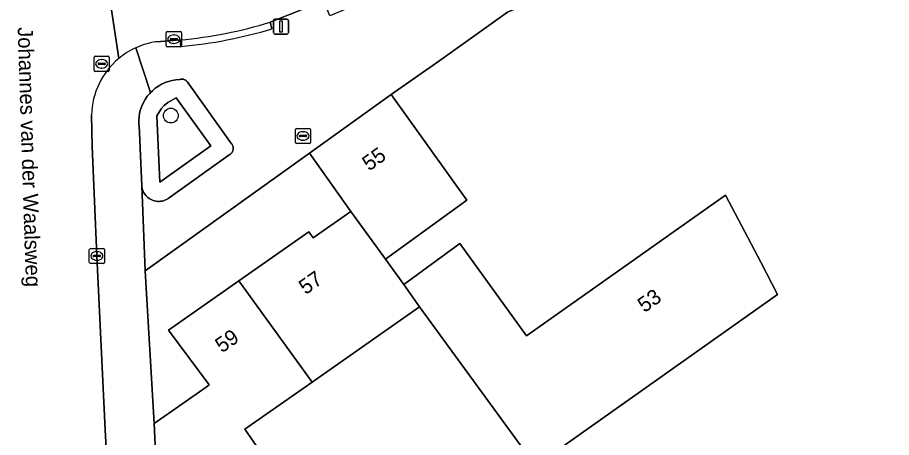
# Model space of a CAD drawing. Extents: x 159888 to 160761, y 384031 to 384750.
# Drawn here: x 160364.8 to 160422.5, y 384505.5 to 384533.2 of the extents above; entities that cross this region are included whole.
import ezdxf

# ---------------------------------------------------------------- set-up
doc = ezdxf.new("R2010")
doc.units = 0
for name, color, linetype in [('IMGEO_Boom', 7, 'Continuous'), ('IMGEO_Brandkraan', 7, 'Continuous'), ('IMGEO_Erf', 7, 'Continuous'), ('IMGEO_Groenvoorziening', 7, 'Continuous'), ('IMGEO_Kolk', 7, 'Continuous'), ('IMGEO_Lichtmast', 7, 'Continuous'), ('IMGEO_Openbare_ruimte_label', 7, 'Continuous'), ('IMGEO_Pand', 7, 'Continuous'), ('IMGEO_Pand_nummerreeks', 7, 'Continuous'), ('IMGEO_Rijbaan_lokaal_open', 7, 'Continuous'), ('IMGEO_Rioolput', 7, 'Continuous'), ('IMGEO_Voetpad_open', 7, 'Continuous')]:
    doc.layers.add(name, color=color, linetype=linetype)

msp = doc.modelspace()

# ---------------------------------------------------------------- linework, layer by layer
at = {"layer": 'IMGEO_Boom'}
msp.add_circle((160374.93, 384526.77), 0.489, dxfattribs=at)
at = {"layer": 'IMGEO_Brandkraan'}
for p, q in [((160383.149, 384524.998), (160383.149, 384525.85)), ((160383.224, 384525.924), (160384.076, 384525.924)), ((160383.637, 384525.704), (160383.662, 384525.704)), ((160384.15, 384525.85), (160384.15, 384524.998)), ((160383.408, 384525.418), (160383.408, 384525.43)), ((160383.846, 384525.381), (160383.448, 384525.381)), ((160383.451, 384525.467), (160383.849, 384525.467)), ((160383.66, 384525.144), (160383.635, 384525.144)), ((160383.892, 384525.43), (160383.892, 384525.418)), ((160384.076, 384524.924), (160383.224, 384524.924))]:
    msp.add_line(p, q, dxfattribs=at)
for points in [[(160383.149, 384524.998), (160383.149, 384525.85)], [(160383.224, 384525.924), (160384.076, 384525.924)], [(160384.15, 384525.85), (160384.15, 384524.998)], [(160384.076, 384524.924), (160383.224, 384524.924)]]:
    msp.add_lwpolyline(points, dxfattribs=at)
for centre, radius, start, end in [((160383.226, 384525.848), 0.0765, 91.55205, 178.44795), ((160383.226, 384525.848), 0.0765, 91.55205, 178.44795), ((160384.074, 384525.848), 0.0765, 1.55205, 88.44795), ((160384.074, 384525.848), 0.0765, 1.55205, 88.44795), ((160383.448, 384525.427), 0.0403, 85.87752, 175.75265), ((160383.445, 384525.417), 0.0366, 178.93798, 274.71019), ((160383.849, 384525.424), 0.043, 264.86636, 352.45326), ((160383.853, 384525.429), 0.0386, 1.73085, 96.63898), ((160383.226, 384525), 0.0765, 181.55205, 268.44795), ((160383.226, 384525), 0.0765, 181.55205, 268.44795), ((160384.074, 384525), 0.0765, 271.55205, 358.44795), ((160384.074, 384525), 0.0765, 271.55205, 358.44795)]:
    msp.add_arc(centre, radius, start, end, dxfattribs=at)
for centre, major_axis, ratio, start_param, end_param in [((160383.636, 384525.424), (-0.387, 0.002), 0.722429, 4.712389, 7.853982), ((160383.661, 384525.424), (-0.39, 0.002), 0.717154, 1.570796, 4.712389)]:
    msp.add_ellipse(centre, major_axis=major_axis, ratio=ratio, start_param=start_param, end_param=end_param, dxfattribs=at)
at = {"layer": 'IMGEO_Erf'}
msp.add_lwpolyline([(160427.82, 384545.58), (160420.318, 384542.688), (160415.244, 384540.729), (160407.602, 384537.77), (160403.821, 384536.302), (160403.542, 384536.194), (160403.465, 384536.272), (160397.147, 384533.607), (160392.687, 384530.416), (160389.463, 384528.155), (160394.458, 384521.18), (160389.089, 384517.297), (160390.31, 384515.611), (160393.999, 384518.313), (160398.402, 384512.233), (160411.531, 384521.523), (160413.861, 384517.1), (160414.971, 384514.963), (160399.007, 384503.642), (160391.34, 384514.142), (160384.256, 384509.171), (160379.819, 384506.057), (160381.01, 384504.358)], dxfattribs=at)
msp.add_lwpolyline([(160373.239, 384516.529), (160373.835, 384506.438), (160377.259, 384508.841), (160377.462, 384508.983), (160374.778, 384512.597), (160379.414, 384515.85), (160384.045, 384519.1), (160384.333, 384518.691), (160386.82, 384520.436), (160384.084, 384524.278)], close=True, dxfattribs=at)
at = {"layer": 'IMGEO_Groenvoorziening'}
for points in [[(160376.042, 384528.959), (160376.02, 384528.992), (160375.995, 384529.023), (160375.968, 384529.052), (160375.938, 384529.078), (160375.906, 384529.101), (160375.871, 384529.122), (160375.836, 384529.139), (160375.798, 384529.153), (160375.76, 384529.164), (160375.721, 384529.171), (160375.681, 384529.174), (160375.642, 384529.174), (160375.602, 384529.171), (160375.563, 384529.164), (160375.525, 384529.154), (160375.269, 384529.132), (160375.023, 384529.092), (160374.783, 384529.029), (160374.548, 384528.945), (160374.322, 384528.841), (160374.107, 384528.717), (160373.903, 384528.574), (160373.713, 384528.413), (160373.589, 384528.289), (160373.538, 384528.237), (160373.379, 384528.045), (160373.238, 384527.84), (160373.117, 384527.623), (160373.015, 384527.396), (160372.933, 384527.16), (160372.873, 384526.919), (160372.835, 384526.673), (160372.819, 384526.425), (160372.825, 384526.176), (160372.831, 384526.105), (160373.014, 384522.14), (160373.026, 384522.041), (160373.046, 384521.943), (160373.075, 384521.847), (160373.113, 384521.754), (160373.158, 384521.665), (160373.212, 384521.581), (160373.273, 384521.501), (160373.34, 384521.428), (160373.414, 384521.36), (160373.494, 384521.3), (160373.579, 384521.247), (160373.668, 384521.201), (160373.761, 384521.164), (160373.857, 384521.135), (160373.955, 384521.115), (160374.054, 384521.104), (160374.154, 384521.102), (160374.254, 384521.108), (160374.353, 384521.124), (160374.45, 384521.148), (160374.544, 384521.181), (160374.635, 384521.222), (160374.722, 384521.271), (160374.757, 384521.294), (160378.855, 384524.214), (160378.889, 384524.244), (160378.92, 384524.276), (160378.948, 384524.311), (160378.973, 384524.348), (160378.995, 384524.388), (160379.012, 384524.429), (160379.026, 384524.472), (160379.037, 384524.516), (160379.043, 384524.56), (160379.045, 384524.605), (160379.043, 384524.65), (160379.037, 384524.695), (160379.028, 384524.739), (160379.014, 384524.781), (160378.997, 384524.823), (160378.976, 384524.863), (160378.951, 384524.9), (160378.944, 384524.91)], [(160374.205, 384522.373), (160377.568, 384524.77), (160375.288, 384527.952), (160374.726, 384527.627), (160374.492, 384527.436), (160374.293, 384527.211), (160374.003, 384526.751)], [(160377.568, 384524.77), (160374.205, 384522.373), (160374.003, 384526.751), (160374.293, 384527.211), (160374.492, 384527.436), (160374.726, 384527.627), (160375.288, 384527.952)]]:
    msp.add_lwpolyline(points, close=True, dxfattribs=at)
at = {"layer": 'IMGEO_Kolk'}
for p, q in [((160374.627, 384531.39), (160374.627, 384532.242)), ((160374.702, 384532.316), (160375.554, 384532.316)), ((160375.115, 384532.096), (160375.14, 384532.096)), ((160375.628, 384532.242), (160375.628, 384531.39)), ((160374.886, 384531.81), (160374.886, 384531.822)), ((160375.324, 384531.773), (160374.926, 384531.773)), ((160374.929, 384531.859), (160375.327, 384531.859)), ((160375.138, 384531.536), (160375.113, 384531.536)), ((160375.37, 384531.822), (160375.37, 384531.81)), ((160375.554, 384531.316), (160374.702, 384531.316)), ((160369.551, 384517.073), (160369.551, 384517.925)), ((160369.626, 384517.999), (160370.478, 384517.999)), ((160369.853, 384517.542), (160370.251, 384517.542)), ((160370.039, 384517.779), (160370.064, 384517.779)), ((160370.552, 384517.925), (160370.552, 384517.073)), ((160370.478, 384516.999), (160369.626, 384516.999)), ((160369.81, 384517.493), (160369.81, 384517.505)), ((160370.248, 384517.456), (160369.85, 384517.456)), ((160370.062, 384517.219), (160370.037, 384517.219)), ((160370.294, 384517.505), (160370.294, 384517.493))]:
    msp.add_line(p, q, dxfattribs=at)
for points in [[(160374.627, 384531.39), (160374.627, 384532.242)], [(160374.702, 384532.316), (160375.554, 384532.316)], [(160375.628, 384532.242), (160375.628, 384531.39)], [(160375.554, 384531.316), (160374.702, 384531.316)], [(160369.551, 384517.073), (160369.551, 384517.925)], [(160369.626, 384517.999), (160370.478, 384517.999)], [(160370.552, 384517.925), (160370.552, 384517.073)], [(160370.478, 384516.999), (160369.626, 384516.999)]]:
    msp.add_lwpolyline(points, dxfattribs=at)
for centre, radius, start, end in [((160374.704, 384532.24), 0.0765, 91.55205, 178.44795), ((160374.704, 384532.24), 0.0765, 91.55205, 178.44795), ((160375.552, 384532.24), 0.0765, 1.55205, 88.44795), ((160375.552, 384532.24), 0.0765, 1.55205, 88.44795), ((160374.704, 384531.392), 0.0765, 181.55205, 268.44795), ((160374.704, 384531.392), 0.0765, 181.55205, 268.44795), ((160374.926, 384531.819), 0.0403, 85.87752, 175.75265), ((160374.923, 384531.809), 0.0366, 178.93798, 274.71019), ((160375.327, 384531.816), 0.043, 264.86636, 352.45326), ((160375.331, 384531.821), 0.0386, 1.73085, 96.63898), ((160375.552, 384531.392), 0.0765, 271.55205, 358.44795), ((160375.552, 384531.392), 0.0765, 271.55205, 358.44795), ((160369.628, 384517.923), 0.0765, 91.55205, 178.44795), ((160369.628, 384517.923), 0.0765, 91.55205, 178.44795), ((160369.85, 384517.502), 0.0403, 85.87752, 175.75265), ((160370.255, 384517.504), 0.0386, 1.73085, 96.63898), ((160370.476, 384517.923), 0.0765, 1.55205, 88.44795), ((160370.476, 384517.923), 0.0765, 1.55205, 88.44795), ((160369.628, 384517.075), 0.0765, 181.55205, 268.44795), ((160369.628, 384517.075), 0.0765, 181.55205, 268.44795), ((160369.847, 384517.492), 0.0366, 178.93798, 274.71019), ((160370.251, 384517.499), 0.043, 264.86636, 352.45326), ((160370.476, 384517.075), 0.0765, 271.55205, 358.44795), ((160370.476, 384517.075), 0.0765, 271.55205, 358.44795)]:
    msp.add_arc(centre, radius, start, end, dxfattribs=at)
for centre, major_axis, ratio, start_param, end_param in [((160375.114, 384531.816), (-0.387, 0.002), 0.722429, 4.712389, 7.853982), ((160375.139, 384531.816), (-0.39, 0.002), 0.717154, 1.570796, 4.712389), ((160370.038, 384517.499), (-0.387, 0.002), 0.722429, 4.712389, 7.853982), ((160370.063, 384517.499), (-0.39, 0.002), 0.717154, 1.570796, 4.712389)]:
    msp.add_ellipse(centre, major_axis=major_axis, ratio=ratio, start_param=start_param, end_param=end_param, dxfattribs=at)
at = {"layer": 'IMGEO_Lichtmast'}
for p, q in [((160381.8, 384533.146), (160382.59, 384533.146)), ((160382.59, 384533.146), (160381.8, 384533.146)), ((160381.7, 384532.246), (160381.7, 384533.046)), ((160381.7, 384533.046), (160381.7, 384532.246)), ((160382.69, 384533.046), (160382.69, 384532.246)), ((160382.69, 384532.246), (160382.69, 384533.046)), ((160382.59, 384532.146), (160381.8, 384532.146)), ((160381.8, 384532.146), (160382.59, 384532.146))]:
    msp.add_line(p, q, dxfattribs=at)
msp.add_lwpolyline([(160382.12, 384533.021), (160382.27, 384533.021), (160382.27, 384532.271), (160382.12, 384532.271), (160382.12, 384533.021)], dxfattribs=at)
for centre, start, end in [((160381.8, 384533.046), 90, 180), ((160381.8, 384533.046), 90, 180), ((160382.59, 384533.046), 0, 90), ((160382.59, 384533.046), 360, 90), ((160381.8, 384532.246), 180, 270), ((160381.8, 384532.246), 180, 270), ((160382.59, 384532.246), 270, 0), ((160382.59, 384532.246), 270, 0)]:
    msp.add_arc(centre, 0.1, start, end, dxfattribs=at)
at = {"layer": 'IMGEO_Pand'}
for points in [[(160389.089, 384517.297), (160394.458, 384521.18), (160389.463, 384528.155), (160384.084, 384524.278), (160386.82, 384520.436)], [(160391.34, 384514.142), (160399.007, 384503.642), (160414.971, 384514.963), (160413.861, 384517.1), (160411.531, 384521.523), (160398.402, 384512.233), (160393.999, 384518.313), (160390.31, 384515.611)], [(160391.34, 384514.142), (160390.31, 384515.611), (160389.089, 384517.297), (160386.82, 384520.436), (160384.333, 384518.691), (160384.045, 384519.1), (160379.414, 384515.85), (160384.256, 384509.171)], [(160384.256, 384509.171), (160379.414, 384515.85), (160374.778, 384512.597), (160377.462, 384508.983), (160377.259, 384508.841), (160373.835, 384506.438), (160374.106, 384500.295), (160376.3, 384500.397), (160379.704, 384500.554), (160379.581, 384503.355), (160381.01, 384504.358), (160379.819, 384506.057)]]:
    msp.add_lwpolyline(points, close=True, dxfattribs=at)
at = {"layer": 'IMGEO_Rijbaan_lokaal_open'}
for points in [[(160381.481, 384532.938), (160383.816, 384533.863), (160384.996, 384534.39), (160391.337, 384537.036), (160402.155, 384541.617), (160405.552, 384543.044), (160413.022, 384546.183), (160414.841, 384546.947), (160417.992, 384548.357), (160425.402, 384551.486), (160428.176, 384552.657), (160431.872, 384554.363)], [(160371.488, 384530.538), (160370.13, 384539.61)], [(160380.904, 384537.996), (160377.501, 384538.278), (160372.516, 384538.691), (160372.356, 384538.71), (160371.924, 384538.789), (160371.5, 384538.906), (160371.088, 384539.061), (160370.691, 384539.252), (160370.314, 384539.477), (160370.13, 384539.61), (160371.488, 384530.538)], [(160373.931, 384531.636), (160374.849, 384531.711), (160375.536, 384531.767)], [(160370.705, 384504.025), (160370.606, 384506.023), (160370.051, 384517.498), (160369.741, 384524.723), (160369.721, 384525.722), (160369.699, 384526.823)]]:
    msp.add_lwpolyline(points, dxfattribs=at)
for centre, radius, start, end in [((160373.069, 384559.968), 28.309, 274.9995, 287.28656), ((160374.66, 384526.771), 4.919, 98.51944, 114.36929), ((160374.672, 384526.716), 4.975, 114.23423, 129.79457), ((160374.678, 384526.713), 4.98, 129.83267, 178.74)]:
    msp.add_arc(centre, radius, start, end, dxfattribs=at)
at = {"layer": 'IMGEO_Rioolput'}
for p, q in [((160369.865, 384529.76), (160369.865, 384530.612)), ((160369.94, 384530.686), (160370.792, 384530.686)), ((160370.353, 384530.466), (160370.378, 384530.466)), ((160370.866, 384530.612), (160370.866, 384529.76)), ((160370.792, 384529.686), (160369.94, 384529.686)), ((160370.124, 384530.18), (160370.124, 384530.192)), ((160370.562, 384530.143), (160370.164, 384530.143)), ((160370.167, 384530.229), (160370.565, 384530.229)), ((160370.376, 384529.906), (160370.351, 384529.906)), ((160370.608, 384530.192), (160370.608, 384530.18))]:
    msp.add_line(p, q, dxfattribs=at)
for points in [[(160369.865, 384529.76), (160369.865, 384530.612)], [(160369.94, 384530.686), (160370.792, 384530.686)], [(160370.866, 384530.612), (160370.866, 384529.76)], [(160370.792, 384529.686), (160369.94, 384529.686)]]:
    msp.add_lwpolyline(points, dxfattribs=at)
for centre, radius, start, end in [((160369.942, 384530.61), 0.0765, 91.55205, 178.44795), ((160369.942, 384530.61), 0.0765, 91.55205, 178.44795), ((160370.79, 384530.61), 0.0765, 1.55205, 88.44795), ((160370.79, 384530.61), 0.0765, 1.55205, 88.44795), ((160369.942, 384529.762), 0.0765, 181.55205, 268.44795), ((160369.942, 384529.762), 0.0765, 181.55205, 268.44795), ((160370.164, 384530.189), 0.0403, 85.87752, 175.75265), ((160370.161, 384530.179), 0.0366, 178.93798, 274.71019), ((160370.565, 384530.186), 0.043, 264.86636, 352.45326), ((160370.569, 384530.191), 0.0386, 1.73085, 96.63898), ((160370.79, 384529.762), 0.0765, 271.55205, 358.44795), ((160370.79, 384529.762), 0.0765, 271.55205, 358.44795)]:
    msp.add_arc(centre, radius, start, end, dxfattribs=at)
for centre, major_axis, ratio, start_param, end_param in [((160370.352, 384530.186), (-0.387, 0.002), 0.722429, 4.712389, 7.853982), ((160370.377, 384530.186), (-0.39, 0.002), 0.717154, 1.570796, 4.712389)]:
    msp.add_ellipse(centre, major_axis=major_axis, ratio=ratio, start_param=start_param, end_param=end_param, dxfattribs=at)
at = {"layer": 'IMGEO_Voetpad_open'}
for points in [[(160389.463, 384528.155), (160392.687, 384530.416), (160397.147, 384533.607), (160403.465, 384536.272), (160403.542, 384536.194), (160403.821, 384536.302), (160407.602, 384537.77), (160405.552, 384543.044), (160402.155, 384541.617)], [(160391.337, 384537.036), (160391.761, 384536.021), (160385.434, 384533.349), (160384.996, 384534.39), (160383.816, 384533.863), (160381.481, 384532.938), (160381.605, 384532.502)], [(160381.605, 384532.502), (160381.481, 384532.938)], [(160375.589, 384531.334), (160375.536, 384531.767), (160374.849, 384531.711), (160373.931, 384531.636)], [(160375.536, 384531.767), (160375.589, 384531.334)], [(160373.239, 384516.529), (160373.014, 384522.14), (160372.831, 384526.105), (160372.825, 384526.176), (160372.819, 384526.425), (160372.835, 384526.673), (160372.873, 384526.919), (160372.933, 384527.16), (160373.015, 384527.396), (160373.117, 384527.623), (160373.238, 384527.84), (160373.379, 384528.045), (160373.538, 384528.237), (160373.589, 384528.289), (160372.63, 384531.252)], [(160372.63, 384531.252), (160373.589, 384528.289), (160373.713, 384528.413), (160373.903, 384528.574), (160374.107, 384528.717), (160374.322, 384528.841), (160374.548, 384528.945), (160374.783, 384529.029), (160375.023, 384529.092), (160375.269, 384529.132), (160375.525, 384529.154), (160375.563, 384529.164), (160375.602, 384529.171), (160375.642, 384529.174), (160375.681, 384529.174), (160375.721, 384529.171), (160375.76, 384529.164), (160375.798, 384529.153), (160375.836, 384529.139), (160375.871, 384529.122), (160375.906, 384529.101), (160375.938, 384529.078), (160375.968, 384529.052), (160375.995, 384529.023), (160376.02, 384528.992), (160376.042, 384528.959), (160378.944, 384524.91), (160378.951, 384524.9), (160378.976, 384524.863), (160378.997, 384524.823), (160379.014, 384524.781), (160379.028, 384524.739), (160379.037, 384524.695), (160379.043, 384524.65), (160379.045, 384524.605), (160379.043, 384524.56), (160379.037, 384524.516), (160379.026, 384524.472), (160379.012, 384524.429), (160378.995, 384524.388), (160378.973, 384524.348), (160378.948, 384524.311), (160378.92, 384524.276), (160378.889, 384524.244), (160378.855, 384524.214), (160374.757, 384521.294), (160374.722, 384521.271), (160374.635, 384521.222), (160374.544, 384521.181), (160374.45, 384521.148), (160374.353, 384521.124), (160374.254, 384521.108), (160374.154, 384521.102), (160374.054, 384521.104), (160373.955, 384521.115), (160373.857, 384521.135), (160373.761, 384521.164), (160373.668, 384521.201), (160373.579, 384521.247), (160373.494, 384521.3), (160373.414, 384521.36), (160373.34, 384521.428), (160373.273, 384521.501), (160373.212, 384521.581), (160373.158, 384521.665), (160373.113, 384521.754), (160373.075, 384521.847), (160373.046, 384521.943), (160373.026, 384522.041), (160373.014, 384522.14), (160373.239, 384516.529), (160384.084, 384524.278), (160389.463, 384528.155)], [(160369.699, 384526.823), (160369.721, 384525.722), (160369.741, 384524.723), (160370.051, 384517.498), (160370.606, 384506.023), (160370.705, 384504.025), (160370.703, 384503.798), (160371.202, 384503.819), (160371.368, 384500.026), (160374.106, 384500.295), (160373.835, 384506.438), (160373.239, 384516.529)]]:
    msp.add_lwpolyline(points, dxfattribs=at)
for centre, radius, start, end in [((160373.069, 384559.968), 28.309, 274.9995, 287.28656), ((160372.945, 384561.031), 29.815, 275.08829, 286.88616), ((160372.945, 384561.031), 29.815, 275.08829, 286.88616), ((160374.66, 384526.771), 4.919, 98.51944, 114.36929), ((160374.672, 384526.716), 4.975, 114.23423, 129.79457), ((160374.678, 384526.713), 4.98, 129.83267, 178.74)]:
    msp.add_arc(centre, radius, start, end, dxfattribs=at)

# ---------------------------------------------------------------- texts
at = {"layer": 'IMGEO_Openbare_ruimte_label'}
msp.add_text('Johannes van der Waalsweg', height=1, rotation=271.83467, dxfattribs=at).set_placement((160364.821, 384532.598))
at = {"layer": 'IMGEO_Pand_nummerreeks'}
for s, rotation, p in [('55', 35.78278, (160388.021, 384523.073)), ('57', 35.06088, (160383.825, 384514.908)), ('53', 35.28299, (160406.187, 384513.723)), ('59', 35.05667, (160378.304, 384511.064))]:
    msp.add_text(s, height=1, rotation=rotation, dxfattribs=at).set_placement(p)

doc.saveas('drawing.dxf')
